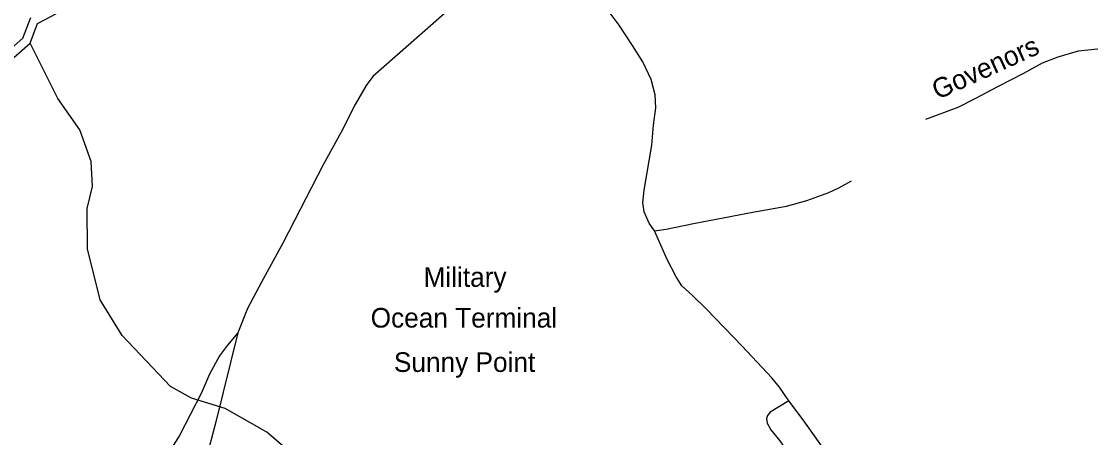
# Model space of a CAD drawing. Extents: x 2104537 to 2336408, y 34176 to 229611.
# Drawn here: x 2296809 to 2304991, y 95887 to 99069 of the extents above; entities that cross this region are included whole.
import ezdxf

# ---------------------------------------------------------------- set-up
doc = ezdxf.new("R2010")
doc.units = 0
for name, color, linetype in [('Exist Boundary Land Use Reservation Military US Department of Defense Label', 7, 'Continuous'), ('Exist Hydrographic Buffer Line', 7, 'Continuous'), ('Exist Hydrographic Lake Shore', 7, 'Continuous'), ('Exist Hydrographic Misc Water Feature', 7, 'Continuous'), ('Exist Road Non-System Type 51', 7, 'Continuous'), ('Old_Level_32', 7, 'Continuous')]:
    doc.layers.add(name, color=color, linetype=linetype)

msp = doc.modelspace()

# ---------------------------------------------------------------- linework, layer by layer
at = {"layer": 'Exist Hydrographic Buffer Line'}
for points in [[(2296821.3, 98941.5), (2296881.2, 99098.8)], [(2296118, 98200.1), (2296209.7, 98226.9), (2296554.9, 98709.8), (2296821.3, 98941.5)]]:
    msp.add_lwpolyline(points, dxfattribs=at)
at = {"layer": 'Exist Hydrographic Lake Shore'}
for points in [[(2296876.8, 98902.8), (2296933.8, 99052.6), (2297281.9, 99239.4)], [(2296050.8, 98177.4), (2296133.9, 98136.4), (2296249.9, 98170.2), (2296603.8, 98665.3), (2296876.8, 98902.8)]]:
    msp.add_lwpolyline(points, dxfattribs=at)
at = {"layer": 'Exist Hydrographic Misc Water Feature'}
for points in [[(2300766, 95505.2), (2300648.9, 95537.1), (2300206.8, 95568.5), (2299423.9, 95517.9), (2299073.9, 95596.9), (2298687, 95929), (2298368.9, 96109), (2298109.9, 96189.4), (2297950.8, 96277.7), (2297580.9, 96668.6), (2297411.9, 96940.9), (2297315.8, 97329.7), (2297312.9, 97638.1), (2297353.9, 97807.9), (2297343.9, 97998.3), (2297257.7, 98239.4), (2297088.8, 98478.8), (2296876.8, 98902.8)], [(2303729, 98321.8), (2303978.3, 98413.3), (2304112.4, 98483.4), (2304282, 98572.5), (2304479.3, 98672.5), (2304623, 98752.9), (2304743.6, 98798.5), (2304898.4, 98843), (2305065.9, 98861.9)]]:
    msp.add_lwpolyline(points, dxfattribs=at)
at = {"layer": 'Exist Road Non-System Type 51'}
for points in [[(2300691.2, 99691.4), (2300580.4, 99592.1), (2300043.3, 99126.2), (2299498.5, 98648), (2299447.3, 98579.4), (2299362.9, 98434.4), (2299255.5, 98221.3), (2299118.1, 97971.7), (2298810.5, 97374.1), (2298647.9, 97076.4), (2298540.4, 96873.2), (2298466.3, 96688.3)], [(2301654.1, 97467.7), (2301613.6, 97527.2), (2301574.5, 97612.9), (2301563.7, 97680.6), (2301574.8, 97778.8), (2301632.6, 98123.4), (2301647, 98275.7), (2301663.6, 98407.9), (2301658.7, 98507.7), (2301627.1, 98625.4), (2301563.5, 98760.8), (2301486.2, 98883.9), (2301382.6, 99040.7), (2301283.1, 99173.5), (2301113.2, 99343.8), (2300923, 99513.7), (2300787.9, 99622.3), (2300691.2, 99691.4)], [(2301654.1, 97467.7), (2301744.2, 97480.7), (2301951.7, 97524.9), (2302418.8, 97614), (2302664.4, 97656.8), (2302819.7, 97700.8), (2302987.1, 97760.5), (2303064.6, 97797.4), (2303160.4, 97850.3)], [(2302681, 96166.7), (2302609.5, 96272.1), (2302552.8, 96343.4), (2302324.3, 96586.9), (2302050.9, 96868), (2301945.7, 96972.7), (2301862.8, 97048.1), (2301820.2, 97115.5), (2301750.6, 97248.7), (2301654.1, 97467.7)], [(2298466.3, 96688.3), (2298296.1, 96006.4), (2298217.1, 95705.8), (2298169.7, 95505)], [(2298466.3, 96688.3), (2298387.4, 96593.4), (2298340.8, 96531.8)], [(2298340.8, 96531.8), (2298326.5, 96512.9), (2298248, 96372), (2298187.2, 96229.2), (2298019.2, 95901.5), (2297940.4, 95778.7), (2297871, 95735.7), (2297793.3, 95700.8), (2297688, 95633.9), (2297606.8, 95556.8), (2297541.3, 95512.1), (2297465.6, 95477.2), (2297362.6, 95378.1), (2297223.8, 95272.6), (2297068.3, 95220.8), (2297020.7, 95198.4)], [(2302681, 96166.7), (2302538, 96081.6), (2302518.1, 96055.1), (2302510.5, 96032.9), (2302516.7, 95997), (2302543.5, 95945.3), (2302612.5, 95862), (2302705.7, 95729), (2302732.1, 95687.5), (2302744.4, 95677.4), (2302766.3, 95676), (2302802.2, 95684.2), (2302883.8, 95745)], [(2302953, 95795.8), (2302792.7, 96022.2), (2302681, 96166.7)]]:
    msp.add_lwpolyline(points, dxfattribs=at)

# ---------------------------------------------------------------- texts
at = {"layer": 'Exist Boundary Land Use Reservation Military US Department of Defense Label'}
for s, p in [('Military ', (2299886.6, 97039.3)), ('Ocean Terminal', (2299482.1, 96728)), ('Sunny Point', (2299660, 96388.9))]:
    msp.add_text(s, height=150, dxfattribs=at).set_placement(p)
at = {"layer": 'Old_Level_32'}
msp.add_text('Govenors', height=150, rotation=24.42467, dxfattribs=at).set_placement((2303819.8, 98468.1))

doc.saveas('drawing.dxf')
